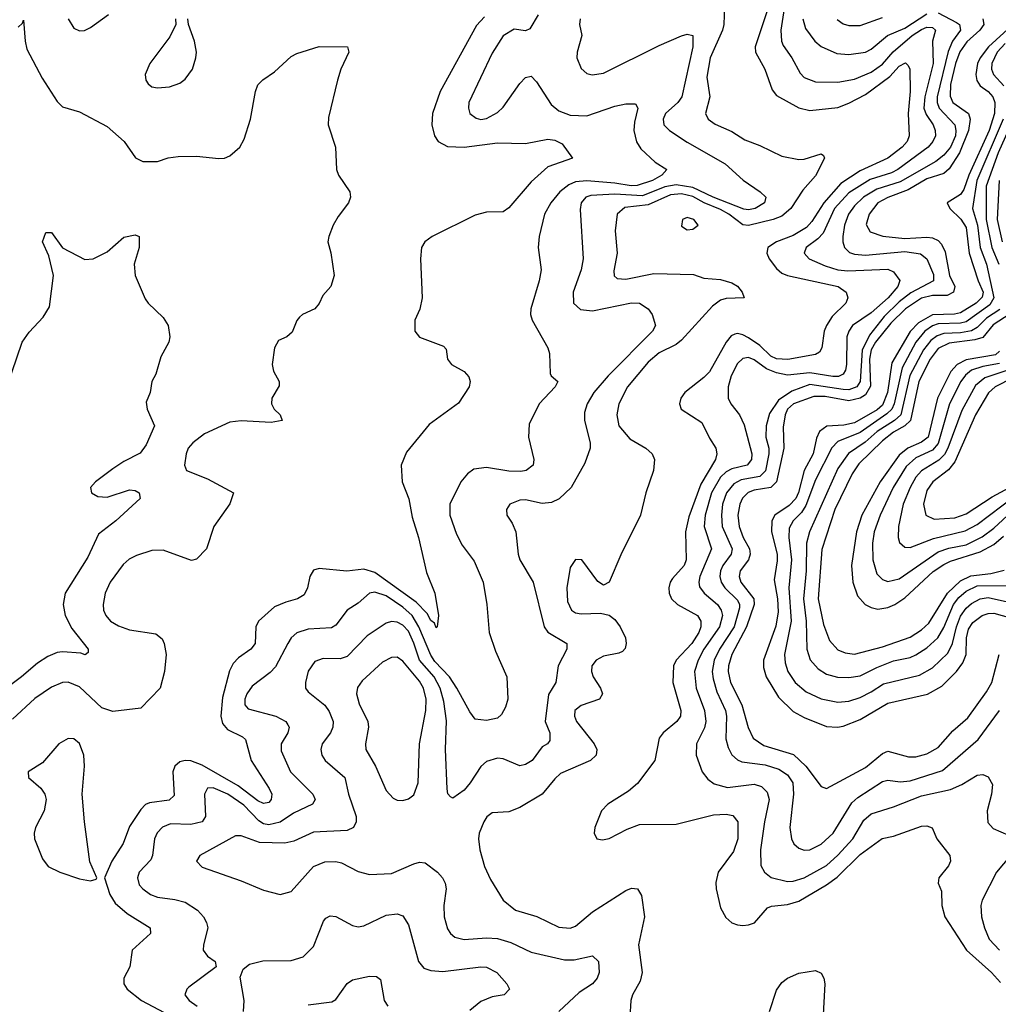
# Model space of a CAD drawing. Header units: inches. Extents: x 501365 to 657855, y 482276 to 547543.
# Tile 278 of 656: x 583276 to 586786, y 500636 to 504167. Entities that reach past the tile are written whole.
import ezdxf

# ---------------------------------------------------------------- set-up
doc = ezdxf.new("R2010")
doc.units = ezdxf.units.IN
doc.header["$MEASUREMENT"] = 0
doc.layers.add('A5580', color=7, linetype='Continuous')

msp = doc.modelspace()

# ---------------------------------------------------------------- linework, layer by layer
at = {"layer": 'A5580', "color": 5}
for points, elevation in [([(586027.1, 504270), (586005.9, 504130), (586007.8, 504090), (586014.3, 504074.4), (586045.6, 504030), (586075.2, 503975.2), (586090, 503960.2), (586130, 503943.8), (586210, 503943.1), (586270, 503954.2), (586330, 503978.4), (586370, 504007.3), (586408.6, 504051.4), (586476.7, 504110), (586510, 504132.3), (586530, 504139.7), (586550, 504138.5), (586560.4, 504130), (586549.3, 504090), (586552.2, 504010), (586522.5, 503890), (586518.9, 503850), (586527, 503827), (586552, 503790), (586559.5, 503770), (586560.3, 503750), (586551.6, 503730), (586534.3, 503710), (586425.5, 503630), (586402.5, 503617.5), (586326.1, 503593.9), (586250, 503546.4), (586198.6, 503490), (586158, 503402), (586138.6, 503381.4), (586096.6, 503350), (586089.2, 503330), (586107.9, 503310), (586164.7, 503284.7), (586210, 503270.4), (586246.5, 503266.5), (586390, 503272.8), (586410, 503262.2), (586432.2, 503232.2), (586425.5, 503210), (586390.7, 503170), (586330, 503116.1), (586262.8, 503070), (586249.2, 503050), (586242.8, 503030), (586240.8, 502930), (586237.9, 502910), (586230, 502895.3), (586212.1, 502887.9), (586192.5, 502887.5), (586110, 502900.7), (586030, 502891.9), (585990, 502900.8), (585954.8, 502914.8), (585910, 502947.7), (585890, 502955.9), (585870, 502952.1), (585850, 502933.7), (585828, 502890), (585816.5, 502850), (585816.9, 502810), (585826.7, 502790), (585857.3, 502750), (585874.1, 502714.1), (585901.6, 502610), (585900.1, 502590), (585885.4, 502570), (585830, 502556.7), (585810, 502545.7), (585790, 502526.7), (585757.2, 502470), (585734.2, 502390), (585730.8, 502350), (585757.5, 502270), (585715.8, 502170), (585711.4, 502150), (585713.8, 502133.8), (585730.6, 502110), (585778.8, 502070), (585791.9, 502050), (585796.4, 502030), (585785.9, 501990), (585730.2, 501909.8), (585709.1, 501870), (585695.8, 501830), (585701.7, 501770), (585732, 501690), (585737.3, 501650), (585731.9, 501628.1), (585703.9, 501570), (585701.7, 501530), (585723.2, 501470), (585743.8, 501443.8), (585766.9, 501426.9), (585814.2, 501414.2), (585910, 501425), (585937, 501417), (585957.4, 501397.4), (585964.5, 501370), (585947.2, 501290), (585932.7, 501190), (585934.5, 501134.5), (585947.6, 501110), (585971, 501091), (586030, 501076.3), (586050, 501077.6), (586090, 501089.7), (586170, 501134.2), (586210, 501170.5), (586263.7, 501230), (586303.3, 501296.7), (586330, 501319.4), (586410, 501344.8), (586510, 501383.9), (586614, 501406), (586655.4, 501424.6), (586710, 501457.8), (586730, 501459.7), (586750, 501451.5), (586764.8, 501424.8), (586761.9, 501390), (586745.9, 501330), (586747.8, 501287.8), (586767.1, 501267.1), (586823, 501243)], 2140), ([(585803.5, 504216.5), (585801.3, 504150), (585796.5, 504130), (585752.9, 504030), (585740.9, 503960.9), (585751.8, 503890), (585735.3, 503830), (585745.6, 503810), (585770, 503792.1), (585830, 503765.5), (585876.2, 503736.2), (585930, 503716.3), (586010, 503677.5), (586070, 503665.5), (586090, 503667.1), (586150, 503685.4), (586159.4, 503679.4), (586162.5, 503670), (586130, 503607.4), (586084.6, 503555.4), (586041.4, 503490), (586010, 503462.7), (585978, 503450), (585890, 503428.6), (585870, 503431.3), (585819.5, 503470), (585790, 503486.6), (585731.3, 503510), (585690, 503532.5), (585650, 503542.8), (585610, 503539.3), (585530, 503503), (585446.8, 503493.2), (585418.7, 503470), (585412.1, 503410), (585419.3, 503330), (585406.8, 503266.8), (585408, 503248), (585419.3, 503239.3), (585450, 503236.4), (585550, 503257.1), (585693.2, 503253.2), (585730, 503239.7), (585790, 503235.1), (585830, 503223.5), (585850, 503210.8), (585867.5, 503190), (585874.6, 503170), (585810, 503167.4), (585790, 503161.5), (585760.3, 503139.7), (585650, 503018.3), (585630, 503002.8), (585570, 502972.1), (585530, 502938.3), (585455.9, 502850), (585425.2, 502790), (585417.2, 502750), (585424.8, 502710), (585463.9, 502663.9), (585522, 502630), (585544.7, 502610), (585552.7, 502590), (585549.6, 502550), (585521.4, 502470), (585502.1, 502390), (585432.1, 502247.9), (585390, 502149.7), (585370, 502139.7), (585350, 502152.6), (585292.7, 502230), (585270, 502231.4), (585250, 502203.1), (585238.8, 502130), (585241.2, 502081.2), (585254.7, 502050), (585270, 502040.1), (585290, 502036), (585359.3, 502039.3), (585390, 502031.4), (585410, 502015.8), (585430, 501990.2), (585448.4, 501950), (585451.2, 501930), (585447.6, 501912.4), (585438.3, 501901.6), (585425, 501895), (585370, 501884.6), (585343, 501870), (585327.6, 501850), (585327, 501830), (585333.3, 501810), (585359, 501770), (585366.4, 501750), (585355.3, 501730), (585290, 501708.2), (585267.1, 501690), (585266, 501670), (585272.5, 501650), (585336.6, 501570), (585345.8, 501550), (585343.7, 501530), (585323.2, 501510), (585216.1, 501463.9), (585194.9, 501445.1), (585150, 501389.9), (585070, 501341.8), (585030, 501326.8), (584970, 501322.7), (584951.7, 501308.3), (584940.2, 501290), (584924.2, 501250), (584921.2, 501230), (584926.2, 501190), (584943.5, 501130), (584964.1, 501084.1), (585009.6, 501009.6), (585053.8, 500973.8), (585130.6, 500950.6), (585210, 500913), (585250, 500909.4), (585270, 500916.6), (585330, 500967.2), (585450, 501043.7), (585470, 501052.4), (585491.7, 501050), (585506.4, 501026.4), (585516.4, 500950), (585495, 500850), (585508.9, 500750), (585501.1, 500718.9), (585474.2, 500670), (585468.1, 500650), (585463.8, 500590)], 2080), ([(585963, 504217), (585913.8, 504070), (585914.8, 504050), (585949, 503990), (585975.3, 503915.3), (585990, 503895.5), (586070, 503850.6), (586110, 503840.8), (586210, 503851.7), (586250, 503867.3), (586310, 503898.7), (586396.2, 503963.8), (586430, 504000.6), (586452.6, 504012.6), (586463, 504003), (586469, 503989), (586469.6, 503909.6), (586462.6, 503830), (586466, 503750), (586458.4, 503730), (586440.7, 503710), (586389.1, 503670), (586290, 503624.6), (586221, 503579), (586159.9, 503510), (586117.3, 503442.7), (586098, 503422), (586050, 503393.6), (585990.1, 503370), (585959.4, 503350), (585955.4, 503330), (585963.6, 503310), (585990, 503275.1), (586010, 503258.5), (586030.3, 503250), (586211.7, 503210), (586239.7, 503190), (586246.4, 503170), (586239.4, 503150), (586190, 503102.4), (586170, 503070), (586161.4, 503050), (586153.2, 502990), (586145.1, 502974.9), (586130, 502966), (586031.2, 502948.8), (585990, 502950.9), (585970, 502960.5), (585930, 502998.5), (585890, 503026.6), (585870, 503036.6), (585850, 503041.6), (585840.9, 503039.1), (585827.3, 503032.7), (585810, 503010.6), (585750, 502904.5), (585730, 502883.5), (585661.6, 502830), (585647.5, 502810), (585641.9, 502790), (585647.8, 502770), (585722.6, 502722.6), (585750, 502666), (585773.2, 502630), (585776.8, 502610), (585771.2, 502590), (585718.7, 502501.2), (585675.3, 502384.7), (585663.4, 502330), (585666, 502230), (585658.9, 502210), (585617, 502163), (585608.6, 502150), (585604.1, 502130), (585605.4, 502110), (585613.4, 502090), (585634.7, 502070), (585706.6, 502030), (585718.8, 502010), (585718.4, 501990), (585711.4, 501970), (585686.7, 501930), (585630.1, 501870), (585620.5, 501850), (585618.8, 501790), (585647.4, 501690), (585645.8, 501670), (585632.8, 501650), (585583.8, 501610), (585569.4, 501590), (585553.8, 501510), (585491.7, 501428.3), (585460, 501400), (585385.7, 501354.3), (585363, 501330), (585338.2, 501270), (585336.9, 501250), (585346.4, 501230), (585366.3, 501226.3), (585390, 501230.2), (585455.3, 501264.7), (585499.1, 501280.9), (585630, 501282.4), (585764.8, 501315.2), (585810, 501318.5), (585833.3, 501313.3), (585852.1, 501290), (585851.8, 501230), (585835.6, 501184.4), (585780.9, 501110), (585772.9, 501072.9), (585773.6, 501050), (585790, 500982), (585808, 500948), (585830, 500928.9), (585850, 500920.8), (585870, 500919.1), (585890, 500920.7), (585911.1, 500928.9), (585957.5, 500982.5), (585971.9, 500988.1), (586030, 500994.3), (586070, 501006.5), (586170, 501064), (586207.8, 501092.2), (586290, 501173.6), (586369.5, 501230.5), (586410, 501239), (586510, 501274.8), (586530, 501276.5), (586549.2, 501269.2), (586565.4, 501230), (586611.4, 501170), (586613.8, 501150), (586607.4, 501132.6), (586572.4, 501090), (586570.4, 501070), (586581.8, 501041.8), (586583.2, 500990), (586593.5, 500950), (586671.4, 500830), (586761.6, 500750), (586794, 500714)], 2120), ([(583450.2, 504170), (583470, 504136.9), (583490, 504127.1), (583508.7, 504128.7), (583530, 504138.8), (583594.2, 504185.8)], 2020), ([(584942.5, 504177.5), (584914.1, 504145.9), (584784.6, 503910), (584756.2, 503830), (584754.2, 503790), (584763.2, 503750), (584776.5, 503730), (584810, 503712.3), (584870, 503710.1), (584990, 503725.5), (585090, 503722.7), (585170, 503738.9), (585195, 503735), (585221.3, 503721.3), (585258.4, 503670), (585170, 503639.8), (585110, 503585.8), (585030, 503492), (585010, 503477.8), (584950, 503477.1), (584910, 503465.9), (584755.6, 503390), (584728.8, 503370), (584717.4, 503350), (584713.1, 503310), (584719, 503170), (584711.5, 503128.5), (584693.4, 503090), (584693, 503050), (584710, 503028.5), (584796.1, 502996.1), (584805.5, 502985.5), (584810.6, 502950), (584824.4, 502930), (584870, 502905.5), (584886.3, 502886.3), (584891.3, 502870), (584887.6, 502850), (584850, 502792.3), (584744.2, 502715.8), (584663.8, 502616.2), (584644.6, 502570), (584647.4, 502510), (584671.5, 502448.5), (584683.2, 502383.2), (584706.5, 502310), (584735.2, 502184.8), (584764.6, 502110), (584778.6, 502030), (584773.4, 501990), (584770, 501986), (584763.1, 502003.1), (584750, 502012.6), (584737.8, 502037.8), (584698.5, 502078.5), (584550, 502185.2), (584510, 502196.4), (584449.4, 502189.4), (584350, 502198.7), (584330, 502192.4), (584316.9, 502170), (584308.2, 502130), (584295.7, 502104.3), (584272.4, 502090), (584230, 502078.3), (584190, 502061), (584132.2, 502010), (584122.5, 501990), (584120.2, 501930), (584105.2, 501910), (584061.3, 501878.7), (584041.8, 501858.1), (584028.5, 501831.5), (584003.2, 501736.8), (583997.2, 501670), (584003, 501643), (584021.3, 501621.3), (584075.1, 501595.1), (584085.7, 501585.7), (584106.6, 501510), (584170.8, 501410), (584180.4, 501390), (584178.3, 501370), (584170, 501360.2), (584150, 501355.8), (584130, 501365.3), (584060, 501420.1), (583930, 501493.8), (583890, 501508.8), (583869.4, 501510.6), (583850, 501505.6), (583832.2, 501490), (583824.7, 501470), (583830, 501385.1), (583812, 501368), (583741.1, 501358.9), (583727.5, 501352.5), (583710, 501334.5), (583670, 501273.7), (583647.1, 501212.9), (583606.4, 501150), (583580.5, 501090), (583598.7, 501030), (583618.7, 500998.7), (583661.4, 500961.4), (583744.2, 500910), (583744.9, 500890), (583679.1, 500830), (583671.2, 500770), (583649.3, 500730), (583649.4, 500710), (583661.4, 500690), (583712.8, 500650), (584037.8, 500477.8)], 2020), ([(585135.6, 504184.4), (585105.4, 504134.6), (585090, 504127.1), (585050, 504132.7), (585010, 504108.5), (584970, 504046.6), (584887.3, 503870), (584885.2, 503850), (584890.3, 503830), (584913.3, 503813.3), (584930, 503809.4), (584950, 503812.3), (584990, 503833.8), (585010, 503853.4), (585070, 503937.6), (585090, 503959.3), (585110, 503964.4), (585130, 503944.4), (585182.4, 503862.4), (585210, 503840.5), (585250, 503824.2), (585310, 503822.3), (585410, 503856.3), (585450, 503865.2), (585484.8, 503864.8), (585493.4, 503850), (585480.5, 503799.5), (585478.5, 503770), (585488.6, 503728.6), (585503.8, 503703.8), (585555.6, 503655.6), (585596.9, 503630), (585578.6, 503610), (585546.1, 503590), (585490, 503571.9), (585469.4, 503570.6), (585410, 503580.7), (585310, 503588.6), (585270, 503585.5), (585245.8, 503574.2), (585212.8, 503550), (585180.7, 503510), (585158.8, 503470), (585138.5, 503390), (585135.9, 503350), (585146, 503270), (585138.8, 503230), (585109.4, 503130.6), (585108.4, 503110), (585113.4, 503090), (585170.3, 502990), (585176.5, 502970), (585178, 502898), (585181.6, 502890), (585205.5, 502870), (585196.9, 502850), (585139.5, 502790), (585103.6, 502716.4), (585101.1, 502670), (585120.3, 502590), (585117.4, 502570), (585093, 502550), (585073.1, 502546.9), (585030, 502547.8), (584950, 502561.6), (584904.6, 502555.4), (584881.6, 502538.4), (584857.8, 502510), (584818.3, 502430), (584819.2, 502390), (584842, 502322), (584862.5, 502282.6), (584905.6, 502225.6), (584938, 502150), (584951.7, 502070), (584959.4, 501970), (584982.7, 501902.7), (585023.5, 501810), (585026.7, 501730), (585018.8, 501701.2), (585004.3, 501675.7), (584990, 501662.4), (584950, 501654), (584910, 501658.5), (584890, 501684.4), (584844, 501770), (584817.2, 501810), (584765.3, 501865.3), (584750, 501887.8), (584707.8, 501990), (584683.4, 502030), (584650, 502060.6), (584590, 502100.6), (584550, 502114.6), (584530.1, 502109.9), (584490, 502074.6), (584450.6, 502049.4), (584410, 501995.8), (584394.2, 501985.8), (584310, 501981.8), (584270, 501968.4), (584250.1, 501949.9), (584237.2, 501930), (584193.8, 501846.2), (584174.2, 501825.8), (584110, 501777.3), (584090.9, 501750), (584083.5, 501730), (584084, 501710), (584095.8, 501695.8), (584194.3, 501670), (584230.2, 501650), (584238.2, 501638.2), (584242.9, 501630), (584237.1, 501610), (584213.2, 501570), (584214.3, 501545.7), (584247.6, 501470), (584327.8, 501390), (584336, 501370), (584326.1, 501353.9), (584258.5, 501321.5), (584210, 501289.9), (584170, 501279.6), (584150, 501283.1), (584133.7, 501293.7), (584080.1, 501350), (584022.5, 501390), (583970, 501412.1), (583949.2, 501410.8), (583938.7, 501390), (583942.8, 501310), (583930.2, 501290), (583890, 501281), (583817.1, 501282.9), (583788.6, 501271.4), (583769.3, 501250.7), (583759.6, 501230), (583752.6, 501170), (583745.9, 501154.1), (583704.6, 501110), (583698.2, 501090), (583704.8, 501064.8), (583717.2, 501050), (583744.7, 501030), (583770, 501020.4), (583832.3, 501012.3), (583870, 501002.5), (583913.7, 500973.7), (583934.8, 500950), (583945.8, 500930), (583950.2, 500910), (583934.7, 500850), (583933.7, 500830), (583949, 500809), (583977.3, 500790), (583980.7, 500770), (583882.6, 500697.4), (583875.3, 500690), (583868.1, 500670), (583883.2, 500650), (583912.8, 500630)], 2040), ([(583835.3, 504170), (583836, 504150), (583814.3, 504105.7), (583743.1, 504010), (583725.9, 503970), (583727.8, 503950), (583736.9, 503936.9), (583750, 503926.4), (583770, 503922.2), (583813.3, 503926.7), (583850, 503939.2), (583870, 503953.1), (583895.7, 503990), (583908.2, 504030), (583909.8, 504050), (583902.7, 504090), (583881, 504150), (583878.5, 504170)], 2020), ([(585286.5, 504170), (585283.9, 504150), (585292.5, 504110), (585275.1, 504050), (585273.8, 504030), (585290, 503992.4), (585310, 503974.6), (585329.3, 503969.3), (585370, 503975), (585570, 504074.3), (585650, 504109.2), (585670, 504115.5), (585690, 504110.3), (585690.1, 504070.1), (585651.1, 503890), (585636.6, 503870), (585592.1, 503830), (585583.6, 503810), (585586.6, 503790), (585606.5, 503770), (585670, 503727.8), (585806.5, 503650), (585871, 503591), (585932, 503550), (585952.2, 503530), (585947.2, 503510), (585913.6, 503490), (585890, 503485.2), (585872.6, 503487.4), (585762.9, 503530), (585690, 503565.4), (585630, 503575.3), (585590, 503568.1), (585510, 503535.9), (585410, 503541.9), (585323.9, 503536.1), (585306.2, 503530), (585290.1, 503510), (585286.6, 503486.6), (585297.2, 503310), (585290.1, 503270), (585261, 503190), (585262, 503150), (585287.8, 503127.8), (585330, 503122.5), (585470, 503151.8), (585498.8, 503150), (585530.5, 503130), (585543.8, 503110), (585556, 503070), (585545.3, 503050), (585386.9, 502890), (585335.6, 502830), (585311.4, 502790), (585302.2, 502757.8), (585301.9, 502730), (585321.5, 502650), (585322, 502630), (585303, 502577), (585254.4, 502490), (585211.3, 502448.7), (585183.9, 502436.1), (585150, 502431.7), (585090, 502444.6), (585070, 502444.1), (585033.7, 502430), (585022.3, 502410), (585023.7, 502390), (585042, 502362), (585055.5, 502330), (585064.2, 502250), (585070.3, 502230), (585117.6, 502150), (585156.5, 501990), (585170.1, 501970.2), (585238.5, 501930), (585238.8, 501910), (585206.8, 501850), (585198.6, 501790), (585172.4, 501747.6), (585160.8, 501650), (585177.8, 501610), (585177.7, 501582.3), (585169.2, 501570.8), (585150, 501558.9), (585113.7, 501510), (585090, 501495.9), (585070, 501491.2), (585010, 501516.5), (584990, 501518.9), (584950, 501506.8), (584930, 501488.8), (584892.2, 501430), (584870, 501404.6), (584830, 501375.8), (584820.6, 501380.6), (584811, 501391), (584808.6, 501408.6), (584802.7, 501550), (584806.8, 501653.2), (584797.6, 501722.4), (584783.6, 501770), (584763, 501810), (584709.7, 501870), (584690, 501930.6), (584670, 501974.8), (584650, 501996.3), (584630, 502006.6), (584610, 502008.3), (584590, 502002.5), (584522.3, 501957.7), (584450, 501883.4), (584424.8, 501875.2), (584364.2, 501875.8), (584334.1, 501865.9), (584310, 501831.3), (584300.9, 501790), (584301.6, 501770), (584310, 501756.5), (584370, 501709.2), (584385.7, 501685.7), (584400.1, 501650), (584399.4, 501630), (584390.1, 501610), (584361.3, 501570), (584355.9, 501550), (584359.4, 501530), (584371.8, 501510), (584441.6, 501450), (584455.7, 501390), (584482.3, 501310), (584482.2, 501290), (584473.4, 501270), (584450, 501259.5), (584330, 501253.3), (584258.9, 501221.1), (584226.3, 501213.7), (584136.2, 501216.2), (584070, 501240.7), (584050, 501239.8), (583921.6, 501170), (583910.4, 501150), (583930, 501127.7), (584070, 501078.5), (584150, 501044.9), (584210, 501030.2), (584250, 501041.1), (584330, 501130.4), (584370, 501147.4), (584410, 501147.9), (584430, 501143.2), (584490, 501112.3), (584530, 501101.2), (584610, 501105.6), (584690, 501140.2), (584710, 501146.2), (584730, 501143.5), (584774, 501110), (584791.9, 501090), (584802.2, 501070), (584805.1, 501050), (584797.5, 500990), (584797.8, 500950), (584810, 500906.7), (584820.8, 500890), (584837.2, 500877.2), (584870, 500868.1), (584950, 500874.7), (584990, 500872.7), (585037.6, 500857.6), (585110, 500823.2), (585230, 500795.4), (585264.2, 500795.8), (585330.8, 500810), (585351.8, 500790), (585354.6, 500750), (585347, 500730), (585330, 500709.7), (585282, 500678), (585209.3, 500610.7)], 2060), ([(586570, 504191.3), (586636.4, 504156.4), (586646.3, 504150), (586649.7, 504130), (586621, 504090), (586606.6, 504053.4), (586566.3, 503890), (586566.4, 503870), (586573.6, 503850), (586630.1, 503790), (586634, 503770), (586631.9, 503750), (586614, 503710), (586590, 503680.6), (586561.7, 503658.3), (586434, 503586), (586350, 503559.6), (586301.9, 503530), (586270, 503499.1), (586249.1, 503470), (586233.8, 503430), (586227.8, 503390), (586227.7, 503370), (586234.1, 503350), (586252.7, 503332.7), (586270, 503325.7), (586310, 503322.1), (586450, 503335.7), (586507.3, 503327.3), (586529.2, 503309.2), (586553.2, 503253.2), (586553.9, 503230), (586472.6, 503187.4), (586430, 503155.3), (586377, 503103), (586323.9, 503036.1), (586298, 502982), (586290.5, 502870), (586278, 502850), (586250, 502840.1), (586230, 502840.4), (586110, 502858.3), (586045.3, 502834.7), (585997.8, 502802.2), (585965.2, 502754.8), (585953.6, 502710), (585952.3, 502670), (585962.3, 502630), (585962.7, 502610), (585951.2, 502548.8), (585930.9, 502529.1), (585863.6, 502516.4), (585837.7, 502502.3), (585811.4, 502470), (585797.2, 502430), (585792.7, 502390), (585796, 502350), (585831, 502270), (585828.2, 502250), (585798.1, 502210), (585789.3, 502190.7), (585787.2, 502170), (585792.3, 502150), (585804.8, 502130), (585850, 502085.8), (585858.1, 502070), (585857.5, 502057.5), (585838, 501990), (585785.9, 501910), (585767, 501870), (585759.6, 501830), (585762.7, 501802.7), (585776.3, 501756.4), (585806.9, 501690), (585811.1, 501670), (585808.6, 501588.6), (585816.9, 501556.9), (585830.5, 501530.5), (585850, 501512.6), (585865.9, 501505.9), (585950, 501495.2), (585998.9, 501478.9), (586030, 501458.5), (586048.4, 501430), (586051.6, 501390), (586037.9, 501270), (586043.7, 501230), (586052, 501212), (586070, 501196.5), (586090, 501188.8), (586110, 501189.6), (586150, 501210.1), (586193, 501250), (586260.9, 501359.1), (586282.3, 501377.7), (586370, 501435.2), (586390, 501440.4), (586434.4, 501434.4), (586470, 501437.5), (586585.8, 501474.2), (586713.9, 501586.1), (586790, 501689.3)], 2160), ([(586730.1, 504170), (586733.8, 504150), (586719.9, 504130), (586672.7, 504087.3), (586648.3, 504051.7), (586631.9, 504010), (586614.6, 503934.6), (586613, 503893), (586622.8, 503870), (586678.5, 503830), (586685.5, 503810), (586679.2, 503770), (586647.1, 503690), (586610, 503631.8), (586590, 503615.3), (586530, 503596.3), (586462.8, 503557.2), (586390, 503529.9), (586354.3, 503510), (586322.9, 503470), (586312, 503432), (586326.3, 503406.3), (586371.1, 503391.1), (586450, 503382.1), (586530, 503387), (586550, 503384.8), (586570, 503375.7), (586582.1, 503362.1), (586594.7, 503334.7), (586611, 503250), (586629.8, 503210), (586624.7, 503190), (586602.4, 503177.6), (586550, 503178), (586510, 503168.4), (586452.5, 503130), (586400.7, 503079.3), (586344.9, 503010), (586330, 502983.1), (586324, 502950), (586327.3, 502852.7), (586310, 502821.6), (586290, 502809.4), (586250, 502800.3), (586164.4, 502815.6), (586123.8, 502816.2), (586050.8, 502790), (586030, 502770.8), (586020.9, 502750), (586014.8, 502705.2), (586016.3, 502630), (585990, 502510), (585970, 502489.7), (585910, 502480), (585888.5, 502471.5), (585868.6, 502451.4), (585858.5, 502430), (585851.5, 502390), (585856.4, 502350), (585870.9, 502310), (585893, 502270), (585896.4, 502250), (585889.4, 502230), (585860.3, 502190), (585856.9, 502170), (585862.3, 502150), (585908.5, 502090), (585910, 502070), (585882.8, 501990), (585830, 501890), (585818.5, 501850), (585817.5, 501830), (585825.9, 501790), (585866.3, 501710), (585888.4, 501628.4), (585906.9, 501590), (585944.6, 501564.6), (586051.7, 501531.6), (586095.7, 501490), (586150, 501417.7), (586170, 501410.2), (586310, 501485.5), (586370, 501536.1), (586390, 501544.1), (586463.3, 501523.3), (586490, 501523), (586530, 501534.7), (586570, 501556.5), (586623.3, 501616.7), (586676.6, 501663.4), (586743.4, 501756.6), (586762.6, 501790), (586789.4, 501890)], 2180), ([(586860.5, 504170), (586750.5, 504070), (586720.8, 504030), (586711.5, 504010), (586705.5, 503970), (586708.7, 503948.7), (586720.3, 503930), (586750, 503909.4), (586766.4, 503890), (586772.9, 503870), (586771.7, 503830), (586753.1, 503770), (586679.9, 503610), (586662.5, 503557.5), (586650, 503540.4), (586602.2, 503510), (586612.5, 503490), (586652, 503452), (586670, 503421.9), (586681.9, 503330), (586713.3, 503230), (586731.2, 503190), (586728.5, 503171.5), (586706.8, 503150), (586650, 503116.3), (586628.9, 503111.1), (586550, 503108.5), (586500.1, 503079.8), (586469.4, 503049.4), (586404, 502936), (586388.1, 502830), (586370, 502784.2), (586351.5, 502768.5), (586270, 502721.7), (586232.4, 502712.4), (586170.6, 502709.4), (586144.9, 502690), (586133.6, 502666.4), (586122.3, 502610), (586090, 502549.9), (586069, 502471), (586059.3, 502450), (586035.6, 502424.4), (585983.8, 502390), (585973.3, 502370), (585972.8, 502330), (585992.9, 502250), (585993.3, 502226.7), (585981.8, 502158.2), (585994.2, 502090), (585996.1, 502043.9), (585987.7, 501992.3), (585944.2, 501870), (585943.6, 501843.5), (585953.8, 501810), (585997.8, 501737.8), (586050, 501686.6), (586090, 501664.9), (586170, 501632.1), (586209.6, 501629.6), (586230, 501633.6), (586290, 501657.7), (586390, 501716.1), (586531.3, 501748.7), (586583.5, 501776.5), (586636.3, 501830), (586659.1, 501860.9), (586670, 501890.1), (586672.1, 501950), (586679.1, 501980.9), (586694.4, 502005.6), (586727.5, 502030), (586750, 502038.1), (586770, 502038.4), (586830, 502022.3)], 2220), ([(586085.3, 504170), (586094.9, 504134.9), (586128, 504090), (586150.9, 504070.9), (586206.3, 504046.3), (586250, 504041.8), (586310, 504050.1), (586330, 504061), (586388.1, 504110), (586450, 504136.9), (586530, 504187.4)], 2160), ([(586208, 504168), (586230, 504152.3), (586250, 504146), (586290, 504145.7), (586370, 504174.8)], 2180), ([(583270, 504140.5), (583286, 504154), (583290, 504164.7), (583295.1, 504090), (583301.7, 504061.7), (583356.9, 503956.9), (583410, 503873.4), (583430, 503854.6), (583490, 503836.4), (583590, 503783.9), (583650.3, 503730), (583691.5, 503671.5), (583718, 503658), (583770, 503658.3), (583809, 503671), (583844.2, 503675.8), (583910, 503677.5), (583990, 503668.7), (584010, 503670.2), (584030, 503679.3), (584065.3, 503710), (584081.5, 503738.5), (584104.3, 503810), (584121.5, 503910), (584130, 503933), (584148.5, 503951.5), (584190, 503980.4), (584250, 504035.5), (584270, 504045.5), (584350, 504070.7), (584451.3, 504070), (584456.3, 504050), (584428, 503990), (584415.5, 503950), (584384.1, 503815.9), (584382, 503790), (584408.8, 503710), (584412.2, 503630), (584419.3, 503610), (584460.4, 503550), (584462.4, 503530), (584455.8, 503510), (584418.2, 503461.8), (584400.3, 503430), (584384.9, 503390), (584380.7, 503370), (584391.4, 503331.4), (584403.6, 503250), (584391.4, 503210), (584362.6, 503177.4), (584350, 503149.2), (584334, 503130), (584290.4, 503109.6), (584279.9, 503100.1), (584270, 503088.7), (584253, 503047), (584234, 503030), (584204, 503016), (584189.5, 502990.5), (584181.6, 502930), (584186.8, 502906.8), (584206.7, 502870), (584206.2, 502853.8), (584180.7, 502810), (584179.1, 502790), (584188.2, 502770), (584210.6, 502750), (584217.6, 502730), (584177.6, 502722.4), (584070, 502728.1), (584030, 502724), (583938.2, 502681.8), (583896.8, 502650), (583880.4, 502630), (583872.6, 502610), (583867.2, 502570), (583873.7, 502550), (583950, 502520.2), (584042.4, 502470), (584029.1, 502430.9), (583971.8, 502350), (583946, 502270), (583910, 502232), (583891.9, 502228.1), (583790, 502264.5), (583750, 502264), (583694.3, 502245.7), (583668.1, 502231.9), (583647.1, 502212.9), (583601, 502150), (583581.9, 502110), (583575, 502070), (583576.8, 502050), (583584.8, 502030), (583602, 502010), (583630, 501993.8), (583670, 501979.2), (583764.8, 501964.8), (583786.5, 501946.5), (583794.3, 501930), (583801.5, 501890), (583794.9, 501830), (583780.3, 501770), (583710, 501698.4), (583610, 501686.4), (583570, 501699.4), (583490, 501774.8), (583450, 501790.9), (583430, 501789.9), (583390, 501773.4), (583330, 501733.2), (583250, 501658.1)], 1980), ([(586810, 504081.3), (586781.2, 504050), (586762.1, 504010), (586761, 503990), (586769, 503970), (586805.3, 503930)], 2240), ([(586848.7, 503830), (586785.3, 503690), (586742.6, 503570), (586742.9, 503450), (586763.2, 503350), (586787.2, 503290)], 2260), ([(586803.1, 503810), (586708.3, 503590), (586693.2, 503490), (586711.2, 503430), (586720.8, 503350), (586743.4, 503290), (586769.8, 503170), (586755.9, 503144.1), (586670, 503083.6), (586650, 503078.3), (586570, 503076.1), (586550, 503069.1), (586522.2, 503050), (586490.3, 503010), (586440.9, 502919.1), (586412.3, 502790), (586403.8, 502770), (586386.6, 502753.4), (586290, 502686.6), (586210, 502654.7), (586188.5, 502631.5), (586130, 502517.4), (586095, 502425), (586079.7, 502400.3), (586050.6, 502369.4), (586036.3, 502343.7), (586034.3, 502310), (586044, 502230), (586035.1, 502130), (586043.5, 502010), (586019.4, 501890), (586020.9, 501860.9), (586030.6, 501830), (586057.8, 501790), (586096.3, 501756.3), (586150, 501731.5), (586210, 501719.6), (586250, 501723.7), (586290, 501736.6), (586330, 501756.2), (586374.3, 501785.7), (586503.2, 501816.8), (586550, 501842.5), (586604.8, 501895.2), (586621.5, 501930), (586635.4, 501990), (586650, 502028.6), (586670, 502056.7), (586690, 502073.8), (586720.2, 502090), (586750, 502095), (586830, 502077.1)], 2240), ([(586789.4, 503590), (586781.8, 503450), (586799.4, 503370)], 2280), ([(583230.4, 502849.6), (583285.4, 503010), (583310, 503046), (583359.6, 503100.4), (583382.3, 503137.7), (583397.1, 503250), (583380.4, 503320.4), (583358, 503370), (583370, 503404), (583390, 503404), (583430, 503348.4), (583510, 503306.7), (583539, 503310), (583590, 503334), (583650, 503387.7), (583690, 503395.5), (583704.7, 503390), (583704, 503350), (583686.8, 503290), (583690.6, 503250), (583726.2, 503166.2), (583737.3, 503150), (583790, 503099.3), (583808.5, 503070), (583814.4, 503030), (583810.4, 503010), (583782.5, 502957.5), (583764.2, 502895.8), (583750.4, 502870), (583743.7, 502830), (583730, 502795.3), (583733.1, 502770), (583759.3, 502710), (583730, 502642.7), (583707.5, 502612.5), (583650, 502583), (583610, 502556.1), (583548.4, 502510), (583530.3, 502490), (583533.1, 502470), (583556.6, 502456.6), (583590, 502454.7), (583670, 502480.7), (583690, 502479), (583704.4, 502470), (583708.5, 502450), (583621.1, 502370), (583558.5, 502321.5), (583520.2, 502239.8), (583438.5, 502110), (583431.7, 502070), (583439.1, 502030), (583463.5, 501983.5), (583521.8, 501910), (583522, 501898), (583510.2, 501889.8), (583495.1, 501895.1), (583430, 501900.6), (583410, 501898), (583376.5, 501883.5), (583340.1, 501859.9), (583282.4, 501810), (583190, 501742.2)], 1960), ([(586791.8, 503128.2), (586743.9, 503096.1), (586710, 503063.1), (586690, 503051.4), (586650, 503044), (586590, 503042.1), (586566.4, 503033.6), (586543.4, 503016.6), (586517.4, 502982.6), (586468.9, 502891.1), (586436.6, 502750), (586413.7, 502730), (586351.8, 502690), (586308.4, 502651.6), (586248.4, 502611.6), (586210, 502558.1), (586108.6, 502330), (586098.2, 502290), (586097.1, 502190), (586087.2, 502090), (586097.1, 502010), (586098.8, 501910), (586111.6, 501871.6), (586139.5, 501839.5), (586170, 501819.6), (586208.9, 501808.9), (586250, 501807.6), (586290, 501814), (586350, 501844.3), (586410, 501868), (586470, 501880.3), (586490, 501888.9), (586530, 501914.6), (586569.1, 501950.9), (586590, 501987.7), (586625.4, 502070), (586644.5, 502095.5), (586670, 502118.1), (586710, 502137.2), (586830, 502138.5)], 2260), ([(586828.1, 503111.9), (586767.8, 503072.2), (586730, 503027.9), (586701.3, 503018.7), (586610, 503007.2), (586570, 502987.3), (586541.4, 502950), (586501.2, 502870), (586470.4, 502729.6), (586450.4, 502710), (586410, 502687.8), (586370, 502657.1), (586285.9, 502574.1), (586261.5, 502538.5), (586199.1, 502410), (586153.5, 502266.5), (586140.3, 502090), (586158.3, 501998.3), (586181, 501941), (586210, 501907.8), (586236.4, 501896.4), (586270, 501892.2), (586370, 501917.5), (586470, 501952.7), (586510, 501978.5), (586536.7, 502003.3), (586604, 502110), (586650, 502154.4), (586687.3, 502172.7), (586759.1, 502180.9), (586806.6, 502193.4)], 2280), ([(586790, 502978.1), (586775.4, 502964.6), (586670, 502947.1), (586637.9, 502930), (586615.1, 502904.9), (586568.2, 502810), (586534.1, 502670), (586510, 502651.9), (586461.8, 502630), (586430, 502604.9), (586361.7, 502510), (586296.9, 502390), (586276.9, 502330), (586259.4, 502210), (586264.1, 502150), (586281, 502101), (586308.6, 502070), (586330, 502058.8), (586353.7, 502053.7), (586390, 502059.1), (586415.2, 502070), (586450, 502093.3), (586552.1, 502187.9), (586590, 502213.2), (586614.6, 502225.4), (586721.2, 502258.8), (586770, 502285), (586805, 502315)], 2320), ([(586790, 502934.1), (586730, 502923.7), (586690, 502910.2), (586668, 502892), (586651, 502870), (586610.8, 502789.2), (586570, 502646.7), (586550, 502623.4), (586490, 502596.2), (586454.8, 502565.2), (586408.3, 502490), (586362.1, 502390), (586340.8, 502330), (586335.1, 502290), (586336, 502230), (586350, 502179.7), (586370, 502159), (586390, 502151.9), (586430, 502162.4), (586570, 502258.2), (586608.1, 502271.9), (586670, 502283.8), (586727.8, 502312.2), (586770, 502343.1), (586866.4, 502433.6)], 2340), ([(586812.8, 502907.2), (586737.1, 502882.9), (586704.3, 502855.7), (586654.6, 502765.4), (586605, 502630), (586592.8, 502607.2), (586572.8, 502587.2), (586510, 502548.8), (586490, 502527), (586469.2, 502490), (586444.8, 502430), (586427.5, 502350), (586426.9, 502310), (586431.8, 502291.8), (586450, 502275.5), (586470, 502274.7), (586553, 502307), (586666.4, 502333.6), (586710, 502356.6), (586842.8, 502457.2)], 2360), ([(586837.4, 502882.6), (586774.6, 502850), (586750.6, 502829.4), (586703.7, 502750), (586630, 502581.3), (586606.8, 502553.2), (586551.5, 502510), (586530, 502478.2), (586517.8, 502430), (586526, 502390), (586555.9, 502375.9), (586630, 502380.4), (586670, 502395.2), (586763.6, 502456.4), (586854.9, 502505.1)], 2380), ([(586829.4, 501170), (586779.3, 501110), (586727.5, 501010), (586723.3, 500990), (586725.4, 500950), (586735.9, 500910), (586753.4, 500870), (586790.2, 500830)], 2140), ([(584078.3, 500610), (584081, 500650), (584066.3, 500733.7), (584077.4, 500762.6), (584100, 500780), (584147.4, 500792.6), (584250, 500793.6), (584293.1, 500806.9), (584330, 500843.6), (584365.4, 500934.6), (584374.4, 500945.6), (584390, 500953.8), (584410, 500951.2), (584470, 500919.3), (584490, 500914.5), (584510, 500917.1), (584590, 500955.7), (584630, 500961.1), (584650, 500954), (584670, 500921.6), (584706.4, 500790), (584726, 500766), (584750, 500757), (584794, 500754), (584930, 500770.6), (584950, 500769.4), (584986.9, 500750), (585022.6, 500710), (585032.4, 500690), (585014, 500670), (584970, 500663), (584930, 500646.6), (584890, 500614.1)], 2040), ([(585964.8, 500610), (585990, 500686.3), (586010, 500714.4), (586030, 500730.2), (586070, 500747.4), (586130, 500757.6), (586150, 500748.4), (586159.7, 500730), (586163.2, 500710), (586156.5, 500576.5)], 2080), ([(584310, 500634.7), (584395.2, 500644.8), (584410, 500653.7), (584450, 500710.4), (584470, 500724.2), (584530, 500736.9), (584555.9, 500735.9), (584570, 500725.5), (584582.6, 500650), (584596.4, 500630)], 2020)]:
    msp.add_lwpolyline(points, dxfattribs=dict(at, elevation=elevation))
for points, elevation in [([(585670, 503457.8), (585652.6, 503450), (585650, 503426.5), (585670, 503413.2), (585690, 503415.9), (585709.7, 503430), (585694.4, 503450)], 2120), ([(584630, 501880.8), (584610, 501880.2), (584577, 501863), (584504.1, 501795.9), (584488.1, 501771.9), (584483.9, 501750), (584493.1, 501713.1), (584524.7, 501650), (584527.2, 501630), (584516.8, 501570), (584517.8, 501550), (584551.5, 501490), (584590, 501403.1), (584615.8, 501375.8), (584630, 501368.5), (584650, 501367), (584670, 501372.9), (584690, 501387.6), (584705.7, 501430), (584709.9, 501570), (584732.2, 501690), (584733.4, 501730), (584723.7, 501770), (584710, 501795.1), (584650, 501866.7)], 2080), ([(583450, 501588.9), (583416.9, 501570), (583357.9, 501502.1), (583306.8, 501470), (583307.3, 501450), (583351.5, 501411.5), (583365.6, 501390), (583370.9, 501370), (583363.7, 501330), (583333, 501270), (583327.5, 501250), (583328.8, 501230), (583357.7, 501157.7), (583378.6, 501130), (583419.6, 501110), (583490, 501085.9), (583530, 501078.4), (583550, 501084.7), (583553.2, 501090), (583527.1, 501147.1), (583508, 501290), (583499.6, 501390), (583508, 501490), (583505.4, 501530), (583490, 501571.8), (583470, 501587.9)], 2020)]:
    msp.add_lwpolyline(points, close=True, dxfattribs=dict(at, elevation=elevation))

doc.saveas('drawing.dxf')
